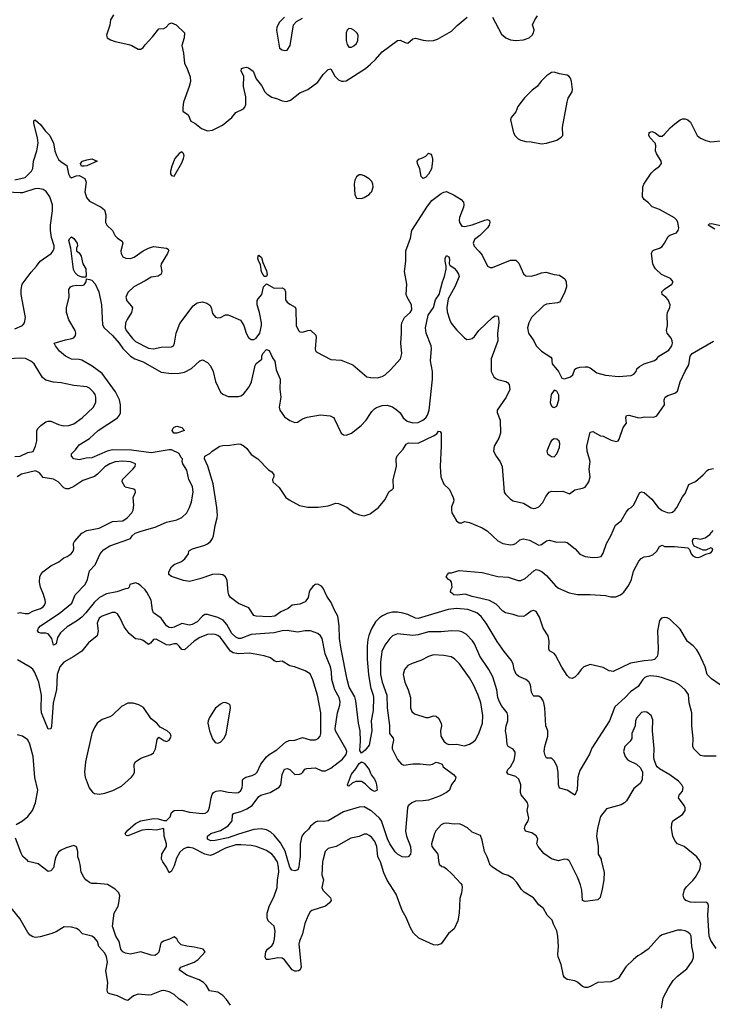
# Model space of a CAD drawing. Header units: inches. Extents: x 2001573 to 2220545, y 644482 to 846830.
# Tile 480 of 656: x 2127267 to 2132661, y 758880 to 766551. Entities that reach past the tile are written whole.
import ezdxf

# ---------------------------------------------------------------- set-up
doc = ezdxf.new("R2010")
doc.units = ezdxf.units.IN
doc.header["$MEASUREMENT"] = 0
for name, color, linetype in [('C1725', 7, 'Continuous'), ('C1726', 7, 'Continuous'), ('C1735', 7, 'Continuous'), ('C1736', 7, 'Continuous')]:
    doc.layers.add(name, color=color, linetype=linetype)

msp = doc.modelspace()

# ---------------------------------------------------------------- linework, layer by layer
at = {"layer": 'C1725', "color": 5}
for points, elevation in [([(2127541.6, 760000), (2127530, 759944), (2127510, 759920.9), (2127490, 759914.5), (2127410, 759975.6), (2127334, 759994), (2127327.6, 760000)], 320), ([(2128910, 758873.3), (2128878.1, 758918.1), (2128850, 758947.9), (2128810, 758973.8), (2128745.2, 758985.2), (2128720.3, 759030), (2128699.2, 759050), (2128664.2, 759070), (2128570, 759106.3), (2128509.6, 759150), (2128520.9, 759170), (2128626.6, 759210), (2128657.2, 759230), (2128712.3, 759290), (2128697.2, 759310), (2128626.3, 759326.3), (2128570, 759332.1), (2128524.9, 759344.9), (2128503.4, 759363.4), (2128489.8, 759389.8), (2128470, 759406), (2128433, 759387), (2128388.4, 759371.6), (2128370, 759359.8), (2128363.2, 759350), (2128350, 759285.6), (2128332.7, 759267.3), (2128318.6, 759261.4), (2128290, 759262.4), (2128210, 759288.8), (2128130, 759271.7), (2128090, 759277.8), (2128070, 759289.8), (2128053.8, 759310), (2128041.8, 759370), (2128017.2, 759410), (2127991.2, 759490), (2128002, 759590), (2128033.9, 759646.1), (2128040.4, 759670), (2128046.6, 759726.6), (2128039.3, 759750), (2128010, 759778.5), (2127950, 759813.3), (2127870, 759822.2), (2127830, 759821.6), (2127810, 759828.2), (2127783.5, 759850), (2127766.2, 759870), (2127744.8, 759910), (2127739.3, 759970), (2127730.2, 760000)], 320), ([(2128482.5, 760000), (2128470, 759959.2), (2128450, 759917.8), (2128430, 759903.6), (2128410.5, 759950), (2128381.9, 759990), (2128377.3, 760000)], 280), ([(2129628.3, 760000), (2129625.8, 759990), (2129620.2, 759890), (2129633.6, 759850), (2129619.6, 759790), (2129628.5, 759768.5), (2129688.5, 759710), (2129692.4, 759690), (2129679.5, 759670), (2129650, 759645.1), (2129542.8, 759610), (2129530, 759600.9), (2129510, 759566.6), (2129487, 759510), (2129469.4, 759430), (2129446.6, 759373.4), (2129442.1, 759350), (2129458.2, 759170), (2129450.3, 759150), (2129438.4, 759141.6), (2129421.9, 759138.1), (2129410, 759138.2), (2129390, 759149.9), (2129330, 759227), (2129310, 759239.9), (2129276.7, 759243.3), (2129210, 759228.9), (2129186, 759230), (2129179.6, 759250), (2129185.3, 759290), (2129197.7, 759310), (2129230, 759335.6), (2129243.4, 759356.6), (2129251.8, 759390), (2129256.5, 759450), (2129248.5, 759488.5), (2129202.7, 759530), (2129194.2, 759554.2), (2129193.6, 759590), (2129212.7, 759650), (2129245.7, 759714.3), (2129272.2, 759790), (2129273.8, 759850), (2129286.2, 759910), (2129283.7, 759950), (2129274.5, 759990), (2129268.4, 760000)], 280), ([(2129447.3, 760000), (2129440.2, 759950), (2129432.1, 759927.9), (2129410, 759919.6), (2129385.8, 759925.8), (2129370, 759949.7), (2129355.2, 760000)], 260), ([(2128574, 758870), (2128550, 758895.6), (2128510, 758921.1), (2128470, 758956.3), (2128430, 758977.4), (2128390, 758986.9), (2128370, 758985.1), (2128290, 758954.5), (2128270, 758950.8), (2128190, 758960.3), (2128152.4, 758947.6), (2128110, 758909.8), (2128090, 758915.8), (2128030, 758947.5), (2127970, 758961.5), (2127954, 758970), (2127947.2, 758990), (2127953.6, 759050), (2127938.8, 759141.2), (2127950.8, 759209.2), (2127944.4, 759250), (2127930, 759279.8), (2127882.7, 759330), (2127874.2, 759370), (2127850, 759399.4), (2127830, 759411.8), (2127757.2, 759430), (2127730, 759458), (2127709, 759470), (2127670, 759480.5), (2127614.8, 759485.2), (2127550, 759445.1), (2127510, 759429.6), (2127426.3, 759406.3), (2127390, 759402), (2127370, 759406.6), (2127350, 759418), (2127330, 759440.9), (2127269.6, 759550), (2127153.6, 759690)], 340)]:
    msp.add_lwpolyline(points, dxfattribs=dict(at, elevation=elevation))
at = {"layer": 'C1726', "color": 5}
for points, elevation in [([(2127998.7, 766590), (2127974.6, 766550), (2127970, 766508.7), (2127943.8, 766430), (2127948, 766410), (2127973.7, 766393.7), (2128010, 766381.2), (2128118, 766358), (2128141, 766350), (2128190, 766321), (2128210, 766322), (2128230, 766333.4), (2128244.1, 766355.9), (2128302.5, 766417.5), (2128350, 766480.4), (2128390, 766482.4), (2128406.9, 766493.1), (2128430, 766519.1), (2128450, 766525.5), (2128486, 766510), (2128550.7, 766450), (2128547.7, 766410), (2128530.6, 766350), (2128543.8, 766290), (2128550.6, 766210.6), (2128570, 766176), (2128595.2, 766104.8), (2128596.3, 766070), (2128586.4, 766030), (2128543.7, 765910), (2128537.3, 765870), (2128538, 765838), (2128578, 765810), (2128600.7, 765760.7), (2128630, 765744.9), (2128684.2, 765704.2), (2128730, 765684.9), (2128770, 765690.4), (2128847, 765730), (2128918, 765790), (2128951.3, 765828.7), (2129010, 765857.1), (2129021.6, 765870), (2129028, 765890), (2129027.4, 765950), (2129009.7, 766030), (2129012, 766110), (2128992.3, 766150), (2128994, 766170), (2129010, 766176.4), (2129030, 766180.4), (2129050, 766177.1), (2129085.5, 766150), (2129108, 766090), (2129150, 766039.5), (2129176.9, 765990), (2129194.9, 765970), (2129230, 765947.5), (2129275.5, 765935.5), (2129310, 765919.1), (2129344.9, 765915.1), (2129376.2, 765923.8), (2129450, 765980.4), (2129510, 766007.9), (2129590, 766063.5), (2129630, 766124.6), (2129670, 766163.6), (2129690, 766168.5), (2129721.3, 766110), (2129750, 766083.9), (2129773, 766073), (2129790, 766071.2), (2129810, 766076.2), (2129960.5, 766170), (2130000, 766205.5)], 320), ([(2129328.4, 766571.6), (2129288.5, 766530), (2129270.4, 766490), (2129267.4, 766470), (2129290.4, 766330.4), (2129310, 766316.3), (2129330, 766310.6), (2129350, 766314), (2129373.6, 766350), (2129399.3, 766510), (2129421.6, 766538.4), (2129470, 766562)], 340), ([(2127230, 765302.8), (2127310, 765322.8), (2127360.4, 765370), (2127369, 765391), (2127375.5, 765450), (2127400.2, 765530), (2127409.9, 765590), (2127405, 765630), (2127376.6, 765743.4), (2127378, 765762), (2127388.3, 765771.7), (2127430, 765735.4), (2127466.6, 765686.6), (2127502.3, 765650), (2127530.1, 765590.1), (2127541.6, 765530), (2127553.7, 765493.7), (2127570, 765463), (2127590, 765443), (2127635.3, 765415.3), (2127647, 765350), (2127657.3, 765330), (2127670, 765319.1), (2127705.9, 765334.1), (2127730, 765338), (2127774.7, 765314.7), (2127784.9, 765284.9), (2127774.4, 765210), (2127786.6, 765166.6), (2127810, 765138.6), (2127903, 765090), (2127928.4, 765070), (2127938.9, 765030), (2127935.8, 764970), (2127946.4, 764950), (2127988.8, 764910), (2128010, 764868.2), (2128029.2, 764849.2), (2128065.3, 764825.3), (2128070.3, 764810), (2128053.8, 764750), (2128057.3, 764730), (2128070, 764704.2), (2128093.4, 764693.4), (2128130.3, 764690.3), (2128158.6, 764701.4), (2128228.3, 764751.7), (2128270, 764772.4), (2128310, 764783.1), (2128410, 764772.2), (2128422.5, 764762.5), (2128426, 764750), (2128418.3, 764730), (2128370.2, 764650), (2128365.8, 764630), (2128374.4, 764590), (2128368.5, 764570), (2128345.9, 764554.1), (2128290, 764546), (2128244.4, 764515.6), (2128157.1, 764470), (2128110, 764426), (2128094.7, 764390), (2128101.7, 764361.7), (2128138.9, 764318.9), (2128145.3, 764305.3), (2128138, 764270), (2128103.6, 764216.4), (2128091.4, 764188.6), (2128088.1, 764150), (2128095.9, 764130), (2128146.4, 764066.4), (2128170, 764044.3), (2128270, 763992.2), (2128310, 763986.2), (2128370, 764001.1), (2128450, 764003.8), (2128464, 764010), (2128474, 764030), (2128484.7, 764110), (2128515.2, 764184.8), (2128618.4, 764321.6), (2128650, 764344.9), (2128690, 764352.4), (2128723.7, 764343.7), (2128748.5, 764328.5), (2128758, 764310), (2128770, 764261), (2128792.8, 764232.8), (2128810, 764228.2), (2128830, 764230.4), (2128870, 764252.2), (2128890, 764252.2), (2128987.3, 764210), (2129014, 764170), (2129031.5, 764110), (2129050, 764074.4), (2129070, 764060.8), (2129090, 764060.2), (2129110, 764069.2), (2129137.6, 764110), (2129149.7, 764169.7), (2129149.6, 764190), (2129133.6, 764270), (2129117.2, 764330), (2129117.5, 764362.5), (2129123.3, 764376.7), (2129152.7, 764410), (2129166.3, 764470), (2129190, 764494), (2129250, 764459.5), (2129310, 764461.6), (2129330, 764450.6), (2129336, 764430), (2129337.6, 764370), (2129350.5, 764350), (2129370, 764334.4), (2129411.8, 764311.8), (2129417.6, 764297.6), (2129421.3, 764170), (2129438.4, 764130), (2129450, 764120.3), (2129470, 764117), (2129510, 764130.3), (2129531.8, 764131.8), (2129574, 764094), (2129576, 764076), (2129567.8, 763987.8), (2129571.8, 763971.8), (2129581.7, 763961.7), (2129690, 763903), (2129770, 763897.6), (2129862.3, 763862.3), (2129970, 763768.7), (2130000, 763763.3)], 280), ([(2130000, 765301), (2129990, 765312.2), (2129950, 765335.1), (2129930, 765341.6), (2129910, 765342), (2129890, 765326), (2129878.3, 765301.7), (2129872.4, 765270), (2129877.3, 765190), (2129890, 765161), (2129930, 765159.3), (2129950, 765165.7), (2129989.5, 765190), (2130000, 765201.8)], 320), ([(2127230, 764143.6), (2127289.4, 764170), (2127304.5, 764190), (2127312, 764230), (2127278.8, 764410), (2127277.6, 764450), (2127286.6, 764490), (2127355.7, 764584.3), (2127398.9, 764630), (2127426.3, 764670), (2127512.8, 764730), (2127528.4, 764750), (2127536.9, 764770), (2127535.1, 764790), (2127515.2, 764855.2), (2127506.6, 764910), (2127507.6, 764950), (2127521.8, 765061.8), (2127521.5, 765110), (2127502.8, 765170), (2127472.6, 765212.6), (2127450, 765227.7), (2127410, 765236.9), (2127386.2, 765233.8), (2127290, 765203.4), (2127270, 765201.7), (2127118, 765210)], 280), ([(2129355.2, 760000), (2129333.6, 760073.6), (2129298.8, 760138.8), (2129250, 760198.5), (2129221.9, 760221.9), (2129190, 760239.8), (2129147.7, 760247.7), (2129090, 760241.7), (2128970, 760206.2), (2128890, 760176.3), (2128790, 760155.7), (2128754.7, 760154.7), (2128730, 760167.6), (2128729.5, 760190), (2128755.1, 760210), (2128830, 760233.6), (2128891.8, 760270), (2128921.2, 760310), (2128924.9, 760355.1), (2128932.4, 760367.6), (2128990, 760382.7), (2129037.2, 760402.8), (2129076.5, 760430), (2129130, 760498.3), (2129144.7, 760510), (2129218, 760530), (2129288.3, 760571.7), (2129300.5, 760590), (2129311, 760670), (2129330, 760712.8), (2129350, 760716.5), (2129370.2, 760710.2), (2129410.6, 760670.6), (2129446.8, 760673.2), (2129460.9, 760679.1), (2129471.9, 760688.1), (2129487.3, 760712.7), (2129503.2, 760716.8), (2129570, 760723), (2129619.4, 760699.4), (2129650, 760699.4), (2129690, 760719.6), (2129780.7, 760790), (2129810, 760827.4), (2129815.4, 760850), (2129810, 760865.2), (2129726.6, 761010), (2129724.5, 761030), (2129742, 761150), (2129761.3, 761210), (2129763, 761237), (2129754, 761270), (2129721.5, 761330), (2129696.8, 761410), (2129694.8, 761470), (2129688.2, 761510), (2129645, 761610), (2129621.5, 761730), (2129610, 761751.6), (2129589.8, 761769.8), (2129533.2, 761790), (2129490, 761790.7), (2129430, 761778.9), (2129350, 761792.7), (2129310, 761789.1), (2129250, 761775.6), (2129070, 761761.5), (2128990, 761729.1), (2128970, 761729.9), (2128950, 761741), (2128920.5, 761770), (2128879.9, 761839.9), (2128852.7, 761872.7), (2128810, 761893.8), (2128730, 761918.3), (2128710, 761917.4), (2128690, 761905.4), (2128650, 761860.4), (2128610, 761838.2), (2128590, 761834.2), (2128530, 761846.2), (2128470, 761819.8), (2128450, 761814.4), (2128430, 761815.3), (2128410, 761828.3), (2128367.9, 761887.9), (2128309.7, 761930), (2128302, 761950), (2128291.5, 762030), (2128256.8, 762090), (2128243.1, 762110), (2128210, 762140.3), (2128190, 762155.9), (2128170, 762163.5), (2128124.9, 762150), (2128119.1, 762130), (2128110, 762119.3), (2128090, 762117.6), (2128025, 762095), (2127942.4, 762077.6), (2127889.7, 762050.3), (2127848, 762012), (2127782.4, 761930), (2127750, 761896.6), (2127710, 761866), (2127638.1, 761821.9), (2127584.5, 761775.5), (2127560.9, 761739.1), (2127550, 761689), (2127530, 761679), (2127516.9, 761730), (2127490, 761766), (2127470, 761772.8), (2127431.4, 761771.4), (2127416.2, 761776.2), (2127407, 761790), (2127412.8, 761810), (2127428.7, 761830), (2127574.9, 761925.1), (2127674.2, 762005.8), (2127700.3, 762070), (2127776.2, 762150), (2127796, 762190), (2127810, 762258), (2127856.2, 762303.8), (2127893.5, 762390), (2127918.8, 762421.2), (2127970, 762452.2), (2128117, 762503), (2128129.4, 762510), (2128142.9, 762530), (2128167.3, 762550), (2128222, 762570), (2128322.6, 762597.4), (2128410, 762636.1), (2128490, 762654), (2128530, 762673.4), (2128568, 762710), (2128589.7, 762750), (2128605.3, 762794.7), (2128619, 762870), (2128613.3, 762913.3), (2128583.5, 762970), (2128570, 763042.7), (2128536.9, 763090), (2128532.8, 763110), (2128535.8, 763130), (2128522.1, 763142.1), (2128510, 763170.9), (2128450, 763199.5), (2128430, 763201.1), (2128290, 763177.7), (2128137.1, 763197.1), (2127990, 763199.9), (2127949.2, 763190.8), (2127830, 763138.2), (2127785, 763135), (2127730, 763123.4), (2127689.9, 763129.9), (2127669.7, 763150), (2127669.7, 763170), (2127700.6, 763199.4), (2127730, 763239), (2127810, 763287.8), (2127878.5, 763350), (2128030, 763450.2), (2128045.4, 763470), (2128052.2, 763487.8), (2128053, 763550), (2128043.4, 763590), (2128012.9, 763652.9), (2127910, 763795.8), (2127831.6, 763851.6), (2127750, 763899.7), (2127730, 763905.1), (2127670, 763906.4), (2127624.5, 763930), (2127577.6, 763970), (2127545.2, 764010), (2127535.3, 764030), (2127623.3, 764056.7), (2127673.5, 764066.5), (2127690, 764073.7), (2127701.5, 764090), (2127703.8, 764110), (2127698.4, 764130), (2127650, 764214), (2127631.1, 764270), (2127633, 764310), (2127652.2, 764390), (2127649.7, 764450), (2127662.9, 764470), (2127681.8, 764478.2), (2127710, 764482.4), (2127750, 764479.5), (2127770, 764484.4), (2127785.6, 764510), (2127788.7, 764531.3), (2127810, 764527.7), (2127830, 764521.6), (2127854.1, 764494.1), (2127882.3, 764430), (2127905.1, 764330), (2127912.7, 764172.7), (2127925, 764150), (2127990.8, 764090.8), (2128042.1, 764030), (2128070, 763988.4), (2128130.1, 763930.1), (2128164.9, 763910), (2128230, 763885.3), (2128370, 763806), (2128450, 763794.4), (2128510, 763798.1), (2128550, 763805.7), (2128606.2, 763833.8), (2128670, 763894), (2128690, 763900.4), (2128730, 763879.5), (2128753.4, 763853.4), (2128774, 763810), (2128792.4, 763732.4), (2128830.4, 763650), (2128850, 763633.7), (2128890, 763614.4), (2128970, 763615.3), (2128990, 763621.1), (2129010, 763633.6), (2129055, 763690), (2129072.5, 763730), (2129101.9, 763858.1), (2129110, 763873.4), (2129153.3, 763906.7), (2129153.6, 763930), (2129160.5, 763950), (2129190, 763981.3), (2129210, 763974.6), (2129236, 763916), (2129253, 763890), (2129264.3, 763824.3), (2129296.5, 763750), (2129291.8, 763671.8), (2129301.6, 763610), (2129288.7, 763531.3), (2129293, 763510), (2129330, 763456.3), (2129370, 763428.4), (2129410, 763414), (2129430, 763414.9), (2129470, 763442.4), (2129504.9, 763455.1), (2129610, 763472), (2129685.5, 763465.5), (2129710, 763450.8), (2129718.8, 763438.8), (2129770.3, 763330.3), (2129790, 763316.4), (2129810, 763315.6), (2129851.6, 763330), (2129927, 763390), (2129964.2, 763430), (2130000, 763484.1)], 260), ([(2127230, 763149.5), (2127270, 763151.9), (2127330, 763178.5), (2127371.9, 763188.1), (2127390, 763227.7), (2127401.1, 763270), (2127402, 763350), (2127411.2, 763370), (2127431.6, 763390), (2127470, 763417), (2127490, 763424.2), (2127510, 763422.3), (2127570, 763397.1), (2127610, 763388.4), (2127650, 763390.9), (2127690, 763403), (2127753.7, 763450), (2127839.6, 763530), (2127859.5, 763570), (2127860.7, 763610), (2127855.1, 763630), (2127841.3, 763650), (2127810, 763679.7), (2127790, 763689.7), (2127690, 763702.4), (2127590, 763721.2), (2127530, 763726.2), (2127470, 763742), (2127444.5, 763764.5), (2127380.5, 763870), (2127355.1, 763890), (2127311.5, 763911.5), (2127274.5, 763914.5), (2127130, 763907)], 280), ([(2130000, 760956.8), (2129990, 760900.5), (2129958.8, 760861.2), (2129930, 760837.6), (2129917.2, 760857.2), (2129921, 760930), (2129917.4, 761010), (2129906, 761070), (2129885.7, 761245.7), (2129875.9, 761275.9), (2129833.3, 761350), (2129817.1, 761410), (2129770, 761646), (2129758.4, 761730), (2129754.2, 761830), (2129744.3, 761904.3), (2129718, 761950), (2129691.6, 762010), (2129658.9, 762058.9), (2129630, 762122.4), (2129617.6, 762137.6), (2129590, 762152.9), (2129569, 762150), (2129550, 762136.2), (2129530.2, 762110), (2129521.5, 762090), (2129514.6, 762050), (2129490, 762016.3), (2129450, 761997.7), (2129390, 761989.7), (2129356.8, 761963.2), (2129302, 761938), (2129255.4, 761904.6), (2129210, 761899.8), (2129110, 761903.6), (2129089.4, 761910), (2129051.6, 761970), (2128970, 762003.4), (2128909.8, 762050), (2128896.5, 762070), (2128890.6, 762090), (2128882.8, 762182.8), (2128870, 762209.6), (2128850, 762225.1), (2128812, 762232), (2128770, 762229.8), (2128670, 762194.7), (2128590, 762174.5), (2128543, 762183), (2128450, 762212.3), (2128429.5, 762230), (2128429.6, 762250), (2128450, 762287.7), (2128470, 762306.8), (2128528, 762330), (2128554, 762350), (2128581.2, 762390), (2128584, 762410), (2128590, 762416), (2128611.8, 762428.2), (2128710, 762456.9), (2128730, 762466.7), (2128753.1, 762486.9), (2128768.7, 762510), (2128776.8, 762530), (2128789.7, 762610), (2128805.4, 762670), (2128808.2, 762690), (2128802.4, 762750), (2128775, 762935), (2128733.4, 763073.4), (2128706, 763130), (2128710, 763151.4), (2128748.7, 763171.3), (2128765.6, 763190), (2128827, 763230), (2128850, 763234.6), (2128903.8, 763236.2), (2128970, 763247.3), (2128990, 763244), (2129016, 763230), (2129037.3, 763210), (2129070, 763164), (2129122.8, 763130), (2129204.4, 763044.4), (2129232, 763030), (2129245.4, 763005.4), (2129246, 762990), (2129236, 762970), (2129238, 762950), (2129287.9, 762907.9), (2129340.7, 762830), (2129366.8, 762810), (2129446.6, 762766.6), (2129510, 762752.4), (2129592.3, 762752.3), (2129670, 762762.6), (2129730, 762785.3), (2129750, 762783.1), (2129814.1, 762754.1), (2129871, 762710), (2129913.3, 762693.3), (2129950, 762687.2), (2129997.4, 762702.6), (2130000, 762704.6)], 240), ([(2127252.5, 761927.5), (2127270, 761933.8), (2127310, 761923.8), (2127335.8, 761924.2), (2127374, 761946), (2127430, 761965), (2127450, 761978), (2127460.6, 761990), (2127467.7, 762010), (2127466.6, 762030), (2127453.9, 762073.9), (2127428.7, 762130), (2127420.3, 762170), (2127424.1, 762210), (2127431.8, 762230), (2127447.8, 762250), (2127510, 762296.2), (2127572.9, 762327.1), (2127610, 762359.6), (2127637, 762370), (2127667.3, 762390), (2127683, 762410), (2127688, 762430), (2127687, 762470), (2127694.3, 762485.7), (2127750, 762551.4), (2127790, 762572.3), (2127887.3, 762590), (2127990, 762640.6), (2128070, 762648.2), (2128104.7, 762670), (2128140.5, 762710), (2128151.2, 762730), (2128157.4, 762770), (2128152, 762830), (2128169.4, 762870), (2128166.3, 762886.3), (2128154.9, 762894.9), (2128089.2, 762910), (2128064, 762950), (2128067.8, 762970), (2128149, 763050), (2128165.8, 763070), (2128169.7, 763090), (2128130, 763105.6), (2128070, 763111.6), (2128010, 763105.4), (2127968.9, 763090), (2127930, 763068.7), (2127874, 763010), (2127850, 762993), (2127760, 762960), (2127690, 762914), (2127650, 762895.8), (2127630, 762895.8), (2127610, 762905.4), (2127566, 762950), (2127530, 762971.6), (2127450, 762984.7), (2127420.8, 763020.8), (2127390, 763036.8), (2127281.3, 763010), (2127246.8, 762990)], 280), ([(2128377.3, 760000), (2128371.8, 760011.8), (2128373.8, 760050), (2128409.3, 760110), (2128409.9, 760130), (2128391.6, 760190), (2128389.2, 760249.2), (2128330, 760236.5), (2128270, 760241.8), (2128221.8, 760238.2), (2128110, 760194.2), (2128095.4, 760195.4), (2128087.6, 760210), (2128110, 760237.4), (2128168.9, 760290), (2128210, 760309.6), (2128310, 760327.5), (2128346.2, 760326.2), (2128390, 760312.3), (2128410, 760312.4), (2128438.5, 760341.5), (2128450, 760374), (2128470, 760390.7), (2128530, 760394), (2128590, 760376.1), (2128690, 760368), (2128712.7, 760370), (2128730, 760380.4), (2128736.4, 760390), (2128744.8, 760415.2), (2128757.6, 760490), (2128766.1, 760513.9), (2128777.6, 760530), (2128797.9, 760542.1), (2128830, 760546), (2128890, 760532), (2128950, 760527.8), (2128970, 760531.5), (2128990, 760547.4), (2128998.5, 760570), (2129002.5, 760590), (2129001.5, 760630), (2129005.4, 760634.6), (2129027.6, 760650), (2129078.3, 760661.7), (2129104.5, 760675.5), (2129115.8, 760690), (2129143.9, 760750), (2129190, 760807.8), (2129210, 760825.8), (2129270, 760861.7), (2129337.1, 760922.9), (2129365.2, 760934.8), (2129410, 760937.1), (2129470, 760960.2), (2129530, 760942.1), (2129570, 760942.1), (2129592.5, 760950), (2129608.1, 760970), (2129612.1, 760990), (2129612.2, 761152.2), (2129586.7, 761290), (2129550, 761409.5), (2129530, 761454.5), (2129490, 761478.4), (2129408.3, 761508.3), (2129370, 761516.3), (2129310, 761552.6), (2129270, 761549.7), (2129250, 761557.4), (2129219.3, 761579.3), (2129170, 761595.6), (2129055.9, 761615.9), (2128970, 761611.7), (2128930, 761617.7), (2128910, 761632.4), (2128830, 761737.5), (2128810, 761753.3), (2128790, 761761.7), (2128770, 761765.2), (2128730, 761760.5), (2128670, 761737.4), (2128625.1, 761710), (2128550, 761642.9), (2128530, 761644.2), (2128510, 761671.8), (2128490, 761688.4), (2128470, 761688.7), (2128430, 761679.1), (2128410, 761681.3), (2128330, 761724.6), (2128310, 761723.1), (2128286.6, 761693.4), (2128270, 761683.5), (2128230, 761715.3), (2128210, 761723.4), (2128170, 761728.9), (2128150, 761742.7), (2128119.7, 761770), (2128080.2, 761820.2), (2128049.7, 761890), (2128030, 761923.6), (2128010, 761933.3), (2127987.5, 761932.5), (2127910, 761905.2), (2127887.3, 761890), (2127870.8, 761850), (2127878, 761790), (2127870.3, 761750), (2127803, 761697), (2127750, 761631.3), (2127690, 761589.7), (2127610, 761546.8), (2127578.7, 761510), (2127559, 761450), (2127553.9, 761330), (2127528.9, 761230), (2127515.6, 761044.4), (2127510, 761026.9), (2127490, 761024.7), (2127437.2, 761150), (2127433.8, 761186.2), (2127437.1, 761290), (2127416.2, 761390), (2127386.2, 761466.2), (2127370.4, 761490.4), (2127350, 761508), (2127250, 761565.4)], 280), ([(2130000, 761786.9), (2129985.8, 761754.2), (2129978.1, 761721.9), (2129973.8, 761670), (2129974.3, 761570), (2129982.9, 761450), (2130000, 761353.8)], 240), ([(2127239, 760281), (2127290, 760310.3), (2127330, 760343.1), (2127365.8, 760390), (2127390.5, 760450), (2127408.2, 760550), (2127386.4, 760646.4), (2127371.3, 760810), (2127347.2, 760907.2), (2127330, 760941.1), (2127288.3, 760968.3), (2127250, 760978.7)], 320), ([(2130000, 760557.7), (2129958.2, 760598.2), (2129930, 760615.1), (2129884.5, 760615.5), (2129856.3, 760603.7), (2129830, 760579), (2129822, 760582), (2129819, 760590), (2129850, 760672.4), (2129886.1, 760713.9), (2129910, 760756.3), (2129918, 760762), (2129930, 760768.2), (2129950, 760758), (2129988, 760710), (2130000, 760681.6)], 240), ([(2130000, 760389.7), (2129950, 760418.2), (2129910, 760416.8), (2129790, 760380.2), (2129670, 760311.1), (2129630, 760303.9), (2129590, 760308.2), (2129570, 760298.4), (2129532, 760268), (2129516, 760244), (2129479.6, 760210), (2129465.4, 760190), (2129452.6, 760130), (2129451.6, 760030), (2129447.3, 760000)], 260), ([(2130000, 760188.4), (2129990, 760196.4), (2129970, 760206), (2129950, 760205.7), (2129911, 760189), (2129846.5, 760173.5), (2129731.1, 760108.9), (2129670, 760093.5), (2129646, 760070), (2129628.3, 760000)], 280), ([(2127327.6, 760000), (2127292.5, 760032.5), (2127277.6, 760057.6), (2127234.8, 760174.8)], 320), ([(2127730.2, 760000), (2127721.1, 760030), (2127720.9, 760070), (2127710, 760108), (2127690, 760118), (2127630, 760099.7), (2127590, 760080.5), (2127570, 760064.7), (2127547.8, 760030), (2127541.6, 760000)], 320), ([(2129268.4, 760000), (2129250, 760029.8), (2129230, 760050.8), (2129190, 760078.2), (2129110, 760109.8), (2129070, 760118.7), (2128990, 760123.7), (2128950, 760121.6), (2128870, 760095.8), (2128773.4, 760046.6), (2128750, 760040.2), (2128710, 760049.9), (2128617.5, 760097.5), (2128590, 760102.7), (2128570, 760101.1), (2128540.7, 760090), (2128513.9, 760066.1), (2128486.6, 760013.4), (2128482.5, 760000)], 280)]:
    msp.add_lwpolyline(points, dxfattribs=dict(at, elevation=elevation))
for points, elevation in [([(2129830, 766482), (2129816.3, 766470), (2129810.4, 766450), (2129810.4, 766390), (2129816.7, 766356.7), (2129830, 766337.3), (2129850, 766336.3), (2129870, 766346.4), (2129890, 766366.4), (2129900.4, 766390), (2129904, 766430), (2129892.8, 766450), (2129870, 766469.6), (2129850, 766480.5)], 340), ([(2128530, 765522), (2128510, 765509), (2128476.3, 765470), (2128450.8, 765410), (2128441, 765370), (2128441, 765350), (2128450, 765338), (2128470, 765332), (2128530, 765434.8), (2128543.7, 765470), (2128549, 765490), (2128542, 765510)], 320), ([(2127770, 765409.5), (2127749.6, 765409.6), (2127743.2, 765423.2), (2127741.2, 765430), (2127755.3, 765450), (2127790, 765460.5), (2127830, 765466), (2127870.8, 765450), (2127790, 765413.2)], 280), ([(2127776.3, 764543.7), (2127770, 764544.5), (2127750, 764544.7), (2127719.3, 764559.3), (2127698.6, 764578.6), (2127686, 764606), (2127665, 764770), (2127649.9, 764830), (2127654.9, 764845.1), (2127670, 764859.1), (2127690, 764846.7), (2127714.4, 764810), (2127716.4, 764790), (2127710.6, 764770), (2127710.8, 764750), (2127730, 764734), (2127747, 764710), (2127759.5, 764650), (2127781.5, 764610), (2127784.9, 764555.1)], 260), ([(2129190, 764549.4), (2129170, 764551.3), (2129150, 764586), (2129143.7, 764643.7), (2129130, 764666.6), (2129122.9, 764690), (2129124.5, 764710), (2129130, 764718), (2129150, 764699.5), (2129160.3, 764660.3), (2129190, 764595.8), (2129193.8, 764566.2)], 280), ([(2128490, 763329.7), (2128468, 763330), (2128455.3, 763350), (2128462, 763370), (2128470, 763378), (2128490, 763384.7), (2128530, 763374.8), (2128550, 763352)], 240), ([(2128150, 761225.7), (2128110, 761225.3), (2128059.3, 761200.7), (2127987.7, 761130), (2127970, 761119.7), (2127910, 761100.5), (2127870.2, 761069.8), (2127850, 761037), (2127830.2, 760990), (2127779.6, 760770), (2127771.4, 760690), (2127776.5, 760650), (2127807.3, 760567.3), (2127833, 760533), (2127850, 760523.6), (2127870, 760519.7), (2127890, 760518.4), (2127930, 760524.8), (2127993.1, 760546.9), (2128061.1, 760578.9), (2128137.8, 760650), (2128154.2, 760670), (2128161.8, 760690), (2128159.4, 760750), (2128168.9, 760770), (2128210, 760798.6), (2128290, 760826.5), (2128310, 760840.3), (2128325, 760870), (2128337.1, 760942.9), (2128350, 760962), (2128390, 760934.4), (2128410, 760928.7), (2128430, 760939.1), (2128439.5, 760950), (2128447, 760970), (2128439.3, 760990), (2128416, 761010), (2128360.4, 761040.4), (2128334.5, 761070), (2128290, 761104.7), (2128232, 761192), (2128194.3, 761214.3)], 320), ([(2128870, 761231.3), (2128850, 761229.6), (2128830, 761219.6), (2128790, 761185.1), (2128744.2, 761115.8), (2128734.3, 761090), (2128732.9, 761070), (2128745.8, 761010), (2128770, 760948.4), (2128790, 760921.3), (2128810, 760914.9), (2128830, 760923.8), (2128856.9, 760950), (2128874.7, 760985.3), (2128909.6, 761190), (2128906.6, 761210), (2128898.6, 761218.6)], 320)]:
    msp.add_lwpolyline(points, close=True, dxfattribs=dict(at, elevation=elevation))
at = {"layer": 'C1735', "color": 5}
for points, elevation in [([(2130529.7, 760000), (2130533.4, 759973.4), (2130555.2, 759955.2), (2130570, 759950.5), (2130590, 759935.8), (2130635.1, 759895.1), (2130702.8, 759822.8), (2130710.5, 759810), (2130713, 759790), (2130708.2, 759750), (2130694.4, 759705.6), (2130690.4, 759590), (2130678.4, 759530), (2130650, 759469.3), (2130607.1, 759432.9), (2130548.8, 759351.2), (2130519.3, 759340.7), (2130490, 759343.1), (2130374.9, 759394.9), (2130334.3, 759434.3), (2130310, 759476), (2130276.6, 759556.6), (2130246.9, 759610), (2130197.8, 759737.8), (2130128.5, 759848.5), (2130103.6, 759903.6), (2130076.5, 759990), (2130071.6, 760000)], 280), ([(2132264.2, 758850), (2132279.6, 758930), (2132318.7, 759010), (2132355.2, 759064.8), (2132390, 759100.5), (2132463.3, 759156.7), (2132504.6, 759215.4), (2132514.1, 759245.9), (2132515.3, 759270), (2132501.5, 759330), (2132497.1, 759410), (2132487.4, 759427.4), (2132470, 759441.5), (2132450, 759452.1), (2132421.5, 759458.5), (2132390, 759456.9), (2132270, 759422.7), (2132250.5, 759409.5), (2132161, 759310), (2132110, 759272.7), (2132081.7, 759258.3), (2132047.3, 759230), (2131988.8, 759171.2), (2131930, 759085.2), (2131890, 759062.7), (2131870, 759056), (2131770, 759049.6), (2131710, 759018.4), (2131690, 759011.8), (2131671.9, 759011.9), (2131650, 759019.3), (2131610, 759052.3), (2131590, 759062.9), (2131530, 759074.3), (2131510, 759089.7), (2131502.7, 759102.7), (2131483.6, 759190), (2131461.3, 759250), (2131458.7, 759270), (2131464.5, 759330), (2131458.7, 759410), (2131450, 759453.2), (2131424.1, 759504.1), (2131415.1, 759535.1), (2131376.1, 759576.1), (2131347.5, 759627.5), (2131310, 759656.2), (2131268.8, 759708.8), (2131195.3, 759755.3), (2131174.4, 759774.4), (2131138, 759830), (2131110, 759861.6), (2131070, 759884.7), (2131030, 759896.3), (2130948, 759948), (2130930, 759965.6), (2130918.3, 760000)], 280), ([(2131471.7, 760000), (2131462.8, 759997.2), (2131453.2, 760000)], 260), ([(2131796.8, 760000), (2131817.8, 759910), (2131816.5, 759850), (2131803.7, 759776.3), (2131787, 759713), (2131770, 759695.1), (2131670, 759681.2), (2131650, 759688.7), (2131644.4, 759770), (2131634, 759810), (2131611.3, 759871.3), (2131550, 759996), (2131544.1, 760000)], 260), ([(2132690, 759314.5), (2132650, 759376.9), (2132636.8, 759410), (2132625.5, 759574.5), (2132631.2, 759651.2), (2132626, 759666), (2132610, 759676.3), (2132530, 759672.4), (2132490, 759676.4), (2132454.5, 759690), (2132438, 759710), (2132434.3, 759730), (2132445.2, 759774.8), (2132461.8, 759798.2), (2132510, 759844.4), (2132529.7, 759870), (2132563, 759930), (2132571.6, 759971.6), (2132562.1, 760000)], 260)]:
    msp.add_lwpolyline(points, dxfattribs=dict(at, elevation=elevation))
at = {"layer": 'C1736', "color": 5}
for points, elevation in [([(2130000, 766205.5), (2130039.3, 766240.7), (2130090, 766302), (2130210, 766388), (2130230, 766392.7), (2130270, 766372.7), (2130290, 766367.7), (2130330, 766402.4), (2130350, 766407.2), (2130410, 766391.7), (2130450, 766386.7), (2130489.6, 766390.4), (2130520.7, 766399.3), (2130630, 766461), (2130673.8, 766506.2), (2130752.7, 766570)], 320), ([(2130950, 766570.8), (2131019.2, 766439.2), (2131053, 766410), (2131090, 766394.2), (2131130, 766388.2), (2131190, 766394.9), (2131234, 766410), (2131259, 766430), (2131268.7, 766450), (2131272.5, 766472.5), (2131262, 766510), (2131279.3, 766550), (2131299.5, 766580.5)], 320), ([(2130000, 763763.3), (2130002.8, 763762.8), (2130050, 763762.3), (2130090, 763770.3), (2130114.5, 763785.5), (2130155.9, 763824.1), (2130231.8, 763910), (2130242, 763950), (2130236.5, 764030), (2130241.7, 764110), (2130239.8, 764170), (2130244, 764190), (2130264.5, 764230), (2130308.5, 764270), (2130321.8, 764290), (2130318.2, 764330), (2130283.5, 764390), (2130277.4, 764410), (2130282, 764490), (2130264, 764590), (2130274.7, 764670), (2130273.3, 764750), (2130309.8, 764850.2), (2130319.8, 764910), (2130442, 765098), (2130476.4, 765143.6), (2130550, 765196), (2130570, 765207.8), (2130590, 765211.5), (2130650, 765185.3), (2130704.9, 765150), (2130722.8, 765130), (2130726.2, 765110), (2130722.9, 765090), (2130691.3, 765010), (2130689.4, 764990.6), (2130691.6, 764970), (2130710, 764942.6), (2130730, 764940.3), (2130790, 764953.1), (2130890.5, 764990.5), (2130910, 764993.4), (2130926, 764986), (2130927.3, 764970), (2130922, 764950), (2130910.4, 764930), (2130850.2, 764869.8), (2130810, 764839.6), (2130798.9, 764810), (2130805.9, 764785.9), (2130846.4, 764746.4), (2130870, 764716.3), (2130910.8, 764630), (2130930, 764620.4), (2130950, 764620.3), (2131090, 764676.5), (2131130, 764677.1), (2131153.6, 764653.6), (2131190, 764570.4), (2131210, 764555.3), (2131250, 764552), (2131290, 764562.9), (2131330, 764580.2), (2131363.4, 764583.4), (2131430, 764565.7), (2131470, 764560.3), (2131512.1, 764532.1), (2131523.6, 764510), (2131525, 764470), (2131512, 764430), (2131479.5, 764360.5), (2131470.1, 764349.9), (2131455.8, 764344.2), (2131370, 764335.3), (2131350, 764325.3), (2131252.9, 764230), (2131231.5, 764190), (2131220.9, 764150), (2131228.7, 764110), (2131270.3, 764050), (2131290.3, 764010.3), (2131330.4, 763970), (2131403, 763923), (2131411.7, 763910), (2131410.3, 763890), (2131414.9, 763870), (2131463.7, 763810), (2131490, 763758), (2131510, 763753.4), (2131557.2, 763770), (2131574.5, 763785.5), (2131591.7, 763828.3), (2131603.8, 763836.2), (2131630, 763843.7), (2131670, 763847), (2131690, 763846.7), (2131710, 763838.4), (2131761, 763801), (2131830, 763781.5), (2131930, 763772.2), (2132030, 763778.8), (2132048.7, 763790), (2132068.7, 763810), (2132074, 763830), (2132093.2, 763850), (2132129.2, 763870), (2132210, 763897), (2132229.5, 763910), (2132244.5, 763930), (2132323.7, 763976.3), (2132346.9, 764010), (2132351.1, 764030), (2132349.7, 764050), (2132339.7, 764070), (2132308.3, 764110), (2132303.5, 764130), (2132311.1, 764170), (2132309.7, 764250.3), (2132313, 764270), (2132329.6, 764310), (2132331.6, 764330), (2132318.4, 764370), (2132299.5, 764390), (2132269.3, 764410), (2132267, 764430), (2132288, 764452), (2132346, 764490), (2132356, 764510), (2132335.8, 764535.8), (2132265.7, 764565.7), (2132219.3, 764610), (2132205.2, 764630), (2132199, 764650), (2132187.3, 764730), (2132195.1, 764750), (2132203.7, 764756.3), (2132250, 764770.3), (2132270, 764785.3), (2132290, 764810.4), (2132317.8, 764862.2), (2132330, 764871.7), (2132380.9, 764890), (2132395.6, 764910), (2132400.5, 764930), (2132392.2, 764972.2), (2132384.2, 764990), (2132367.7, 765007.7), (2132250, 765073), (2132193.3, 765093.3), (2132165.4, 765125.4), (2132129.7, 765149.7), (2132117.6, 765170), (2132121.1, 765250), (2132127.2, 765270), (2132185, 765355), (2132210, 765381.1), (2132249.8, 765410), (2132264.4, 765430), (2132263.2, 765450), (2132226.6, 765510), (2132219.1, 765530), (2132221.6, 765570), (2132215.1, 765590), (2132176.3, 765630), (2132167.6, 765650), (2132168.5, 765671.5), (2132190, 765679.5), (2132197.4, 765677.4), (2132214.8, 765670), (2132250, 765642.8), (2132270, 765642.8), (2132290, 765658.8), (2132333.2, 765710), (2132370, 765740.7), (2132410, 765770.8), (2132430, 765778.8), (2132450, 765778.8), (2132470, 765770.7), (2132492, 765752), (2132542, 765650), (2132569.1, 765629.1), (2132610, 765609.1), (2132650, 765599.6), (2132749.6, 765610.4)], 280), ([(2130000, 765201.8), (2130008.5, 765211.5), (2130021.1, 765250), (2130017.7, 765270), (2130009.7, 765290), (2130000, 765301)], 320), ([(2132679.6, 764919.6), (2132629.3, 764950.7), (2132639, 764961), (2132656, 764964), (2132750, 764943.1)], 260), ([(2130000, 763484.1), (2130010, 763499.1), (2130030, 763519.3), (2130046, 763530), (2130090, 763544.6), (2130130, 763547.6), (2130170, 763535.6), (2130210, 763507.4), (2130229.3, 763489.3), (2130253.6, 763450), (2130284.3, 763424.3), (2130330, 763410.1), (2130370, 763413.9), (2130406.3, 763430), (2130430.4, 763450), (2130443.1, 763470), (2130456, 763510), (2130481.2, 763750), (2130481.4, 763810), (2130466.2, 763893.8), (2130475.3, 763990), (2130472.1, 764010), (2130432.8, 764110), (2130426.6, 764150), (2130449.2, 764250), (2130488.9, 764310), (2130504.2, 764370), (2130534.7, 764410), (2130559.7, 764510), (2130576.4, 764550), (2130588.3, 764608.3), (2130589.6, 764630), (2130580.7, 764670), (2130581.3, 764690), (2130590, 764714.4), (2130610, 764704.7), (2130613.5, 764686.5), (2130610.6, 764650), (2130618, 764638), (2130650, 764615.8), (2130670, 764593.7), (2130684.9, 764570), (2130690.2, 764550.2), (2130656.2, 764470), (2130602.8, 764377.2), (2130593, 764310), (2130596.5, 764276.5), (2130616, 764210), (2130627.4, 764187.4), (2130670, 764135.3), (2130730, 764072.7), (2130750, 764060.5), (2130770, 764061.6), (2130790, 764068.2), (2130810, 764083.8), (2130843.5, 764130), (2130950, 764232.4), (2130970, 764244), (2130990, 764241), (2130996.3, 764230), (2130999.5, 764190), (2130989.1, 764110), (2130990.2, 764050), (2130939.7, 763910), (2130939.5, 763810), (2130960.3, 763770), (2130975.9, 763755.9), (2130990, 763747.9), (2131052.7, 763732.7), (2131064.8, 763724.8), (2131078, 763710), (2131083.8, 763670), (2131054.9, 763610), (2130986, 763510), (2130986, 763490), (2131008.4, 763430), (2131010.5, 763330), (2130998.4, 763290), (2130962, 763230), (2130958, 763190), (2130977.3, 763150), (2131010, 763106), (2131025.5, 763070), (2131040.5, 762870), (2131050, 762854.8), (2131090, 762815.5), (2131110, 762802.4), (2131190, 762783.7), (2131250, 762749.1), (2131270, 762744.2), (2131286, 762746), (2131310, 762756.3), (2131341.4, 762790), (2131364.4, 762835.6), (2131389.8, 762870), (2131410, 762878.9), (2131450, 762874.9), (2131497.2, 762877.2), (2131550, 762858), (2131591.3, 762888.7), (2131650, 762900.9), (2131669.8, 762910.2), (2131698.4, 762950), (2131709.7, 762990), (2131702.9, 763050), (2131708.8, 763110), (2131686.9, 763190), (2131684.7, 763230), (2131710, 763338.8), (2131730, 763343.8), (2131790, 763310.4), (2131810, 763305.7), (2131874.3, 763274.3), (2131915, 763265), (2131928.9, 763271.1), (2131936.8, 763283.2), (2131966.3, 763373.7), (2131991.8, 763408.2), (2131986.6, 763450), (2131993.2, 763466.8), (2132010, 763470.4), (2132089.4, 763450.6), (2132109.2, 763450.8), (2132130, 763458), (2132204.7, 763455.3), (2132230, 763466), (2132289.1, 763550.9), (2132287.3, 763590), (2132295.1, 763610), (2132315.6, 763624.4), (2132370, 763641.8), (2132390, 763657.1), (2132410, 763730.4), (2132450, 763813.7), (2132478.7, 763861.3), (2132489.8, 763930), (2132503.8, 763950), (2132670, 764047.4)], 260), ([(2130000, 762704.6), (2130062, 762750), (2130110, 762810.6), (2130145.7, 762874.3), (2130169, 762890), (2130177.6, 762902.4), (2130176.8, 762970), (2130202, 763070), (2130198.7, 763130), (2130207.5, 763152.5), (2130253.9, 763206.1), (2130276.3, 763243.7), (2130294.8, 763254.8), (2130370, 763252.4), (2130489.7, 763310.3), (2130514.5, 763325.5), (2130530, 763344.7), (2130542, 763342), (2130550.4, 763330), (2130550.3, 763230.3), (2130540.8, 763070), (2130548, 762990), (2130570, 762933), (2130614, 762890), (2130643, 762830), (2130648, 762810), (2130645.8, 762794.2), (2130630, 762755.3), (2130628.8, 762730), (2130633, 762710), (2130670, 762646.8), (2130690, 762631), (2130710, 762631.3), (2130730, 762642.8), (2130770, 762634.9), (2130870, 762592.9), (2130908.2, 762570), (2130990.3, 762490.3), (2131029.2, 762469.2), (2131090, 762460.4), (2131110, 762461.6), (2131130, 762470.4), (2131161.4, 762498.6), (2131190, 762506.2), (2131236.9, 762496.9), (2131310, 762457.4), (2131330, 762463.1), (2131370, 762490.4), (2131390, 762496.4), (2131450, 762481.1), (2131510, 762483.1), (2131530, 762477.4), (2131593.7, 762430), (2131630, 762387.2), (2131670, 762368.1), (2131730, 762360.2), (2131770, 762363.1), (2131794.5, 762370), (2131810, 762396), (2131835.9, 762470), (2131871.3, 762530), (2131908, 762612), (2131952.5, 762647.5), (2131990, 762714.8), (2132010, 762741), (2132030, 762751), (2132050, 762771), (2132095.3, 762864.7), (2132110, 762874), (2132130, 762868.4), (2132190, 762815.8), (2132240.2, 762750), (2132270, 762726.7), (2132310, 762711.3), (2132330, 762709.3), (2132350, 762715.8), (2132370, 762730.3), (2132384.5, 762750), (2132430, 762833), (2132450, 762859.1), (2132478, 762930), (2132530, 762953), (2132590, 763006), (2132620, 763040), (2132632.6, 763047.4), (2132670, 763053.7)], 240), ([(2132722.6, 761370), (2132655, 761415), (2132619.7, 761450), (2132604.2, 761510), (2132559.3, 761610), (2132540.9, 761640.9), (2132512.1, 761672.1), (2132468.1, 761708.1), (2132410, 761801.8), (2132330, 761880.6), (2132310, 761890.5), (2132285.1, 761894.9), (2132264.9, 761890), (2132250.2, 761869.8), (2132233.4, 761790), (2132239.7, 761650), (2132237.2, 761610), (2132230.9, 761589.1), (2132212.1, 761567.9), (2132190, 761560.3), (2132130, 761557.3), (2132022.9, 761537.1), (2131890, 761473.7), (2131858, 761478), (2131810, 761504.5), (2131710, 761526.6), (2131661, 761510), (2131638.8, 761490), (2131610, 761448.7), (2131590, 761428.7), (2131570, 761419), (2131550, 761424), (2131530, 761442.7), (2131490, 761506), (2131440.3, 761600.3), (2131430, 761613.6), (2131394, 761634), (2131387, 761650), (2131391.2, 761710), (2131382, 761750), (2131344.4, 761810), (2131316, 761896), (2131290, 761940.9), (2131270, 761947.3), (2131250, 761942.9), (2131210, 761911.5), (2131190, 761901.7), (2131150, 761903.5), (2131110, 761918.3), (2131050, 761929.8), (2131030, 761943.1), (2130977, 761997), (2130925.4, 762025.4), (2130790, 762058), (2130736.4, 762076.4), (2130673.3, 762066.7), (2130647.3, 762070), (2130622, 762090), (2130623.7, 762110), (2130634.5, 762130), (2130629.2, 762169.2), (2130622, 762182), (2130606, 762190), (2130588, 762210), (2130598, 762230), (2130610, 762242), (2130630, 762242), (2130690, 762260.5), (2130870, 762244.2), (2130990, 762213.8), (2131070, 762209.2), (2131150, 762183.2), (2131170, 762182), (2131202.5, 762197.5), (2131270, 762256.4), (2131290, 762266.7), (2131310, 762263.1), (2131337, 762250), (2131370, 762220.3), (2131439.9, 762139.9), (2131462.4, 762122.4), (2131545.5, 762085.5), (2131610, 762073.2), (2131710, 762072.9), (2131830, 762064.4), (2131870, 762054), (2131910, 762054.7), (2131946.6, 762070), (2131973.3, 762090), (2132010, 762145.3), (2132032.2, 762190), (2132046.2, 762253.8), (2132088.2, 762331.8), (2132105.9, 762354.1), (2132130, 762366.8), (2132170, 762371.9), (2132197.1, 762382.9), (2132228.3, 762410), (2132250, 762446), (2132270, 762458), (2132290, 762448.2), (2132310, 762446), (2132367.1, 762447.1), (2132470, 762436), (2132484.5, 762424.5), (2132497.1, 762390), (2132510, 762375.5), (2132530, 762363.6), (2132550, 762360.3), (2132570, 762365.3), (2132610, 762387.7), (2132650, 762398.8), (2132659.3, 762410), (2132664, 762430), (2132650, 762437), (2132610, 762419.3), (2132590, 762417.6), (2132519, 762450), (2132509.3, 762469.3), (2132506, 762490), (2132512.7, 762507.3), (2132518, 762510), (2132530, 762511.6), (2132570, 762503.2), (2132604.4, 762515.6), (2132640.7, 762539.3), (2132667.3, 762572.7)], 220), ([(2132690, 760813.3), (2132593.8, 760813.8), (2132570, 760819.3), (2132517, 760870), (2132509.7, 760890), (2132512.1, 760950), (2132500.3, 761050), (2132502, 761150), (2132481.1, 761230), (2132474.9, 761294.9), (2132449.5, 761330), (2132406.6, 761370), (2132369.5, 761390), (2132266.5, 761426.5), (2132230, 761435), (2132181.5, 761438.5), (2132150, 761433.7), (2132134.5, 761425.5), (2132119.7, 761410), (2132084.8, 761355.2), (2132024.3, 761315.7), (2131982.2, 761270), (2131902.5, 761197.5), (2131861.6, 761090), (2131723.2, 760876.8), (2131704.2, 760830), (2131630, 760700.9), (2131613.8, 760650), (2131609.1, 760550.9), (2131590, 760508.7), (2131530, 760548.2), (2131470, 760565.6), (2131462.2, 760590), (2131461.1, 760690), (2131453.2, 760733.2), (2131430, 760776.2), (2131410, 760797), (2131370, 760799.3), (2131358.7, 760818.7), (2131351.6, 760850), (2131357.6, 760890), (2131379.3, 760970), (2131379.3, 761010), (2131365.2, 761050), (2131356.9, 761190), (2131349.6, 761230), (2131340.5, 761250), (2131330, 761266.6), (2131310, 761282), (2131270, 761281.6), (2131266.1, 761286.1), (2131252.9, 761312.9), (2131245, 761370), (2131233.3, 761393.3), (2131210, 761409.9), (2131154.6, 761434.6), (2131132.7, 761452.7), (2131119, 761490), (2131111.3, 761531.3), (2131098.5, 761558.5), (2131039.8, 761630), (2130985.8, 761705.8), (2130898.9, 761850), (2130861.7, 761901.7), (2130827.8, 761930), (2130756.3, 761956.3), (2130670, 761964.1), (2130603.8, 761956.2), (2130370, 761886.2), (2130348.9, 761888.9), (2130290, 761916), (2130250, 761928.3), (2130210, 761935), (2130170, 761935.2), (2130130, 761925), (2130092.9, 761907.1), (2130069.1, 761890.9), (2130039.3, 761860.7), (2130010, 761809.8), (2130000, 761786.9)], 240), ([(2131453.2, 760000), (2131410, 760012.7), (2131350, 760056), (2131304.2, 760110), (2131295.6, 760130), (2131301.3, 760170), (2131290, 760194), (2131256, 760216), (2131205.2, 760230), (2131198, 760250), (2131203.6, 760270), (2131227.8, 760310), (2131233, 760330), (2131219.7, 760390), (2131226.6, 760430), (2131222, 760450), (2131210, 760469.5), (2131171.5, 760511.5), (2131167, 760530), (2131170.9, 760590), (2131154.6, 760634.6), (2131130, 760655.1), (2131072.5, 760672.5), (2131060.9, 760690), (2131069.4, 760710), (2131088.3, 760731.7), (2131117.5, 760782.5), (2131126.6, 760826.6), (2131124.7, 760844.7), (2131109.2, 760869.2), (2131070, 760889), (2131063.3, 760903.3), (2131058.9, 760970), (2131051.5, 761010), (2131055.1, 761050), (2131068.3, 761090), (2131068.4, 761130), (2131062.7, 761150), (2131022.8, 761202.8), (2131000.9, 761240.9), (2130991.3, 761271.3), (2130981.9, 761330), (2130952.4, 761432.4), (2130921.8, 761490), (2130850, 761593), (2130809.9, 761689.9), (2130793.1, 761713.1), (2130742.9, 761762.9), (2130710, 761781.5), (2130690, 761786.2), (2130630, 761790.7), (2130550, 761782), (2130450, 761783.2), (2130370, 761759.8), (2130330, 761753.2), (2130210, 761767.6), (2130170.4, 761750), (2130148.9, 761730), (2130110, 761679.6), (2130086.7, 761630), (2130077.4, 761542.6), (2130077.8, 761450), (2130091, 761390), (2130126.2, 761290), (2130128.9, 761188.9), (2130147.1, 761052.9), (2130147.7, 760990), (2130174.4, 760954.4), (2130178.3, 760938.3), (2130166.7, 760890), (2130167.1, 760870), (2130210, 760787.9), (2130240.3, 760750), (2130257.8, 760742.2), (2130330, 760753), (2130386, 760754), (2130455.1, 760744.9), (2130482, 760750), (2130510, 760766), (2130530, 760762.8), (2130558, 760750), (2130564.7, 760730), (2130644.9, 760670), (2130663, 760650), (2130658, 760630), (2130630, 760593.2), (2130613.4, 760550), (2130590.7, 760530), (2130537.1, 760502.9), (2130450, 760471.6), (2130410, 760464.6), (2130350, 760463.2), (2130321.1, 760450), (2130293.7, 760426.3), (2130286.4, 760410), (2130271, 760230), (2130279.8, 760190), (2130309.4, 760110), (2130313.7, 760070), (2130310.2, 760050), (2130291.3, 760030), (2130270, 760025.6), (2130246, 760030), (2130209.9, 760049.9), (2130190, 760068.6), (2130150, 760130.6), (2130130.3, 760170), (2130085.5, 760310), (2130070, 760329.8), (2130010, 760384), (2130000, 760389.7)], 260), ([(2130000, 761353.8), (2130002.1, 761342.1), (2130019.3, 761290), (2130021.5, 761270), (2130019.6, 761170), (2130004.4, 761090), (2130009.6, 761010.4), (2130000, 760956.8)], 240), ([(2132562.1, 760000), (2132561.6, 760001.6), (2132541.2, 760030), (2132442.9, 760110), (2132390, 760131.6), (2132370.9, 760150.9), (2132353, 760190), (2132342, 760250), (2132346.3, 760290), (2132353.3, 760310), (2132430, 760360.2), (2132449.1, 760390), (2132449.9, 760410), (2132442.6, 760430), (2132397, 760490), (2132403.7, 760510), (2132430, 760542), (2132434.5, 760570), (2132423.9, 760590), (2132397.6, 760617.6), (2132330, 760667.8), (2132250, 760715.1), (2132232.7, 760730), (2132224.4, 760744.4), (2132207.9, 760787.9), (2132205.8, 760805.8), (2132207.5, 760872.5), (2132195.1, 761010), (2132196.9, 761096.9), (2132186, 761130), (2132150, 761155.6), (2132130, 761158.4), (2132110, 761154.5), (2132070.4, 761110), (2132062.4, 761090), (2132059.5, 761050), (2132034.3, 760990), (2132034.4, 760950), (2132021.3, 760930), (2131980.2, 760890), (2131968.4, 760850), (2131981.3, 760810), (2131998, 760790), (2132010, 760779.6), (2132070.8, 760750), (2132103, 760723), (2132117.3, 760690), (2132115.8, 760630), (2132098.8, 760601.2), (2132050, 760562.7), (2131993.5, 760466.5), (2131978, 760450), (2131950, 760435.1), (2131836.3, 760403.7), (2131790, 760344), (2131767.8, 760252.2), (2131759.6, 760190), (2131772.4, 760110), (2131771.8, 760050), (2131794.4, 760010), (2131796.8, 760000)], 260), ([(2130000, 760681.6), (2130006.4, 760666.4), (2130030, 760634.8), (2130040.7, 760610), (2130046.8, 760590), (2130050, 760548.7), (2130030, 760539.3), (2130010, 760548), (2130000, 760557.7)], 240), ([(2130918.3, 760000), (2130908.6, 760028.6), (2130887.8, 760070), (2130870, 760158), (2130854.8, 760194.8), (2130790, 760220.7), (2130755.6, 760255.6), (2130710, 760279.7), (2130690, 760285.4), (2130650, 760284), (2130590, 760291), (2130570, 760288), (2130550, 760277.6), (2130508.2, 760231.8), (2130497.4, 760210), (2130473.1, 760130), (2130476, 760110), (2130522.6, 760050), (2130529.7, 760000)], 280), ([(2130071.6, 760000), (2130056.8, 760030), (2130049, 760110), (2130032.4, 760150), (2130010, 760180.4), (2130000, 760188.4)], 280), ([(2131544.1, 760000), (2131530, 760009.6), (2131510, 760012), (2131471.7, 760000)], 260)]:
    msp.add_lwpolyline(points, dxfattribs=dict(at, elevation=elevation))
for points, elevation in [([(2131430, 766142.9), (2131410, 766139.6), (2131370, 766112.8), (2131328.3, 766071.7), (2131297.5, 766030), (2131258.6, 766001.4), (2131197.9, 765942.1), (2131145.3, 765874.7), (2131130, 765833.1), (2131094.2, 765790), (2131089.4, 765770), (2131113.1, 765670), (2131125.7, 765645.7), (2131150, 765623.7), (2131170, 765612.2), (2131210, 765601.3), (2131250, 765599.5), (2131330, 765583.2), (2131370, 765589), (2131450, 765613.7), (2131484, 765636), (2131496.2, 765650), (2131494.9, 765714.9), (2131529.6, 765910), (2131539.7, 765940.3), (2131569.5, 765990), (2131572.9, 766007.1), (2131565.1, 766070), (2131555.4, 766095.4), (2131542.7, 766110), (2131530, 766119.5), (2131470, 766129.6)], 320), ([(2130410, 765314.2), (2130395, 765330), (2130383.2, 765390), (2130365.9, 765430), (2130363.5, 765450), (2130374.7, 765465.3), (2130405.2, 765474.8), (2130431, 765489), (2130450, 765511), (2130470, 765504), (2130475.1, 765495.1), (2130482.6, 765470), (2130482, 765450), (2130474, 765390), (2130451.7, 765348.3), (2130430, 765323.2)], 280), ([(2131430, 763664), (2131405.5, 763630), (2131399.3, 763570), (2131406.2, 763546.2), (2131414.8, 763534.8), (2131430, 763530.8), (2131450, 763541), (2131467, 763590), (2131466, 763626), (2131450, 763658)], 280), ([(2131430, 763285.1), (2131410, 763272.3), (2131401.3, 763258.7), (2131372.4, 763190), (2131378, 763170), (2131384.4, 763164.4), (2131410, 763147), (2131430, 763144.6), (2131451.1, 763170), (2131470, 763219.1), (2131473.2, 763250), (2131467.2, 763267.2), (2131450, 763282.9)], 280), ([(2130490, 761602.4), (2130450, 761590.8), (2130390, 761559.7), (2130323.2, 761536.8), (2130290, 761519.6), (2130263.7, 761490), (2130253.1, 761450), (2130267.1, 761390), (2130293.4, 761330), (2130310.2, 761270.2), (2130310.2, 761190.2), (2130320.6, 761160.6), (2130342.6, 761142.6), (2130430, 761115.4), (2130450, 761114.2), (2130490, 761128.3), (2130510, 761125.9), (2130528.1, 761110), (2130548.8, 761070), (2130552.7, 761050), (2130544.1, 761010), (2130548, 760970), (2130570, 760930.2), (2130590, 760913.3), (2130610, 760904.8), (2130670, 760907.2), (2130730, 760893), (2130770, 760907.7), (2130797, 760923), (2130818, 760942), (2130843.9, 760990), (2130870.8, 761070), (2130872.9, 761130), (2130857.5, 761230), (2130837, 761290), (2130800.3, 761370), (2130770, 761423.5), (2130692.3, 761532.3), (2130652.6, 761572.6), (2130626.3, 761586.3), (2130570, 761598.2)], 280)]:
    msp.add_lwpolyline(points, close=True, dxfattribs=dict(at, elevation=elevation))

doc.saveas('drawing.dxf')
